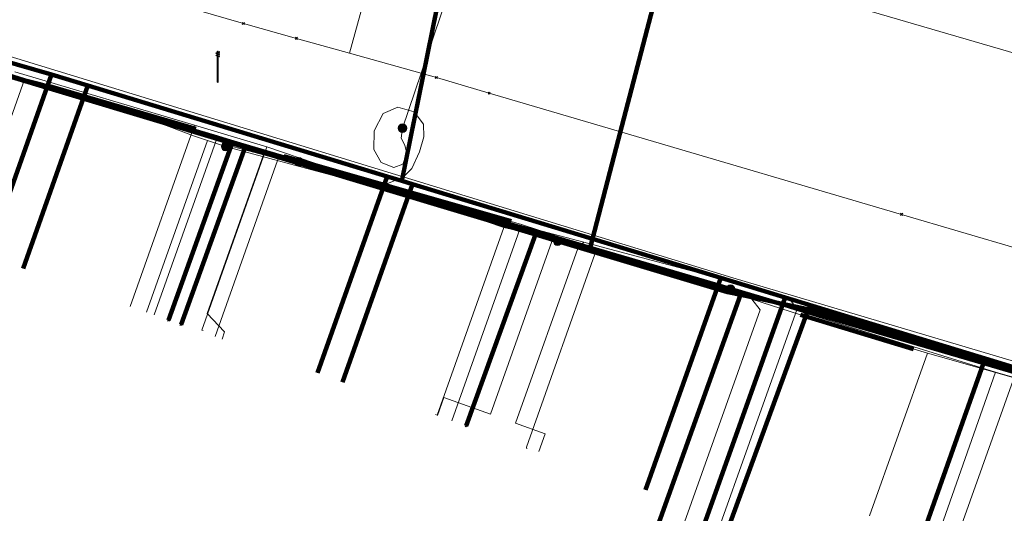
# Model space of a CAD drawing. Extents: x 152558 to 154479, y 462974 to 463683.
# Tile 308 of 638: x 154053 to 154079, y 463045 to 463058. Entities that reach past the tile are written whole.
import ezdxf
from ezdxf.lldxf.tags import DXFTag

# ---------------------------------------------------------------- set-up
doc = ezdxf.new("R2010")
doc.units = 0
doc.header["$LTSCALE"] = 0.2
doc.layers.get('0').update_dxf_attribs({"linetype": 'CONTINUOUS'})
for name, color, linetype, lineweight in [('B-RO-KL-DATA_COAXIAAL_17_ZIGGO BV-G', 90, 'KL-DATA-N', 18), ('B-RO-KL-DATA_COAXIAAL_7_ZIGGO BV-G', 90, 'KL-DATA-N', 18), ('B-RO-KL-DATA_HULPSTUK_KPN BV-S', 90, 'CONTINUOUS', 25), ('B-RO-KL-DATA_HULPSTUK_REGGEFIBER OPERATOR BV-S', 90, 'CONTINUOUS', 25), ('B-RO-KL-DATA_KABELBED_KPN BV-G', 90, 'CONTINUOUS', 100), ('B-RO-KL-DATA_KABELBED_ZIGGO BV-G', 90, 'CONTINUOUS', 100), ('B-RO-KL-DATA_MANTELBUIS_110_ZIGGO BV-G', 90, 'CONTINUOUS', 100), ('B-RO-KL-DATA_MANTELBUIS_ASBESTCEMENT_1_KPN BV-G', 90, 'CONTINUOUS', 100), ('B-RO-KL-DATA_REGGEFIBER OPERATOR BV-G', 90, 'KL-DATA-N', 18), ('B-RO-KL-ET_LS_400 V_STEDIN NETBEHEER BV-G', 190, 'KL-LS-N', 18), ('B-RO-KL-ET_LS_GEMEENTE AMERSFOORT-S', 190, 'CONTINUOUS', 25), ('B-RO-KL-ET_LS_HULPSTUK_STEDIN NETBEHEER BV-S', 190, 'CONTINUOUS', 25), ('B-RO-KL-ET_MS_10 KV_STEDIN NETBEHEER BV-G', 130, 'KL-MS-N', 18), ('B-RO-KL-GAS_LD_MANTELBUIS_ASBESTCEMENT_180_STEDIN NETBEHEER BV-G', 50, 'CONTINUOUS', 100), ('B-RO-KL-GAS_LD_PE_32_0.1 BAR_STEDIN NETBEHEER BV-G', 50, 'KL-GAS-LD-N', 18), ('B-RO-KL-GAS_LD_PVC_110_0.1 BAR_STEDIN NETBEHEER BV-G', 50, 'KL-GAS-LD-N', 18), ('B-RO-KL-WATER_100_VITENS-G', 170, 'KL-WATER-N', 18), ('B-RO-KL-WATER_150_VITENS-G', 170, 'KL-WATER-N', 18), ('B-RO-KL-WATER_HULPSTUK_VITENS-S', 170, 'CONTINUOUS', 25)]:
    doc.layers.add(name, color=color, linetype=linetype, lineweight=lineweight)
doc.styles.add('NLCS-ISO', font='NLCS-ISO.ttf')
tags = doc.linetypes.add('KL-DATA-N', pattern='A,4,-1,[101,NLCS.SHX,S=0.5,R=0,X=0,Y=0],-1,4,-1,["D",Standard,S=1,R=0,X=-0.25,Y=-0.5],-1.5', length=12.5).pattern_tags.tags
tags[18] = DXFTag(74, 10)
tags = doc.linetypes.add('KL-GAS-LD-N', pattern='A,4,-1,[69,NLCS.SHX,S=0.5,R=0,X=0,Y=0],-1,4,-1,["L",Standard,S=1,R=0,X=0.25,Y=-0.5],-2', length=13).pattern_tags.tags
tags[18] = DXFTag(74, 10)
tags = doc.linetypes.add('KL-LS-N', pattern='A,4,-1,[103,NLCS.SHX,S=0.75,R=0,X=0,Y=0],-1,4,-1,["L",Standard,S=1,R=0,X=0,Y=-0.5],-2', length=13).pattern_tags.tags
tags[18] = DXFTag(74, 10)
tags = doc.linetypes.add('KL-MS-N', pattern='A,4,-1,[103,NLCS.SHX,S=0.75,R=0,X=0,Y=0],-1,4,-1,["M",Standard,S=1,R=0,X=0,Y=-0.5],-2', length=13).pattern_tags.tags
tags[18] = DXFTag(74, 10)
doc.linetypes.add('KL-WATER-N', pattern='A,7,-0.5,[168,NLCS.SHX,S=0.75,R=0,X=0.75,Y=0],-2', length=9.5)

# ---------------------------------------------------------------- blocks, each defined once
blk = doc.blocks.new('SKL-WTB_HULP_MOF-SO')
at = {"linetype": 'ByBlock', "lineweight": 18}
h = blk.add_hatch(color=0, dxfattribs=at)
h.dxf.hatch_style = 1
h.paths.add_polyline_path([(-0.5625, 0, 1), (0.5625, 0, 1)])
at = {"color": 0, "linetype": 'ByBlock', "lineweight": 18}
blk.add_circle((0, 0), 0.5625, dxfattribs=at)
at = {"color": 0, "linetype": 'ByBlock', "lineweight": 18, "style": 'NLCS-ISO', "flags": 1}
for tag, p in [('TYPE', (1.5, 0)), ('LABEL', (1.5, -1.5)), ('OMSCHRIJVING', (1.5, -3))]:
    blk.add_attdef(tag, p, '', height=1, dxfattribs=at)
blk = doc.blocks.new('SKL-WTB_HULP_OVERIG-SO')
at = {"color": 0, "linetype": 'ByBlock', "lineweight": 18}
for points in [[(-0.14, 0.14), (0.14, -0.14)], [(0.14, 0.14), (-0.14, -0.14)]]:
    blk.add_lwpolyline(points, dxfattribs=at)
at = {"color": 0, "linetype": 'ByBlock', "lineweight": 18, "style": 'NLCS-ISO', "flags": 1}
for tag, p in [('TYPE', (1.5, 0)), ('LABEL', (1.5, -1.5)), ('OMSCHRIJVING', (1.5, -3))]:
    blk.add_attdef(tag, p, '', height=1, dxfattribs=at)
blk = doc.blocks.new('SKL-ET_LS_MAST-SO')
for p, q in [((-0.05, 2.07), (0.05, 2.07)), ((-0.05, -2), (0.05, -2))]:
    blk.add_line(p, q)
for points in [[(-0.18, 1.76), (-0.22, 1.76), (-0.22, 1.84), (-0.18, 1.84), (-0.18, 1.79)], [(-0.18, 1.49), (-0.22, 1.49), (-0.22, 1.57), (-0.18, 1.57), (-0.18, 1.52)], [(-0.18, 1.79), (-0.05, 1.79)], [(-0.18, 1.76), (-0.05, 1.76)], [(-0.18, 1.52), (-0.05, 1.52)], [(-0.18, 1.49), (-0.05, 1.49)], [(-0.05, -2), (-0.05, 2.07)], [(0.05, -2), (0.05, 2.07)], [(0.18, 1.92), (0.05, 1.92)], [(0.18, 1.89), (0.05, 1.89)], [(0.18, 1.66), (0.05, 1.66)], [(0.18, 1.63), (0.05, 1.63)], [(0.18, 1.39), (0.05, 1.39)], [(0.18, 1.36), (0.05, 1.36)], [(0.18, 1.89), (0.22, 1.89), (0.22, 1.97), (0.18, 1.97), (0.18, 1.92)], [(0.18, 1.63), (0.22, 1.63), (0.22, 1.71), (0.18, 1.71), (0.18, 1.66)], [(0.18, 1.36), (0.22, 1.36), (0.22, 1.44), (0.18, 1.44), (0.18, 1.39)]]:
    blk.add_lwpolyline(points)

msp = doc.modelspace()

# ---------------------------------------------------------------- linework, layer by layer
at = {"layer": 'B-RO-KL-DATA_COAXIAAL_17_ZIGGO BV-G', "flags": 128}
for points in [[(154029.423, 463067.701), (154029.759, 463068.216), (154030.431, 463067.778), (154032.513, 463066.421), (154034.757, 463064.958), (154035.105, 463064.731), (154035.088, 463064.739), (154037.116, 463063.552), (154038.186, 463062.976), (154039.185, 463062.438), (154041.293, 463061.398), (154042.618, 463060.802), (154043.436, 463060.434), (154045.612, 463059.547), (154049.426, 463058.097), (154049.598, 463058.048), (154053.749, 463056.86), (154054.222, 463056.717), (154055.179, 463056.426), (154062.379, 463054.242), (154063.034, 463054.043), (154063.416, 463053.927), (154065.581, 463064.581), (154065.683, 463065.086), (154065.733, 463065.331), (154065.783, 463065.576), (154066.035, 463066.813), (154066.141, 463067.338), (154067.908, 463073.246), (154068.235, 463074.339), (154068.378, 463074.818), (154069.069, 463077.126), (154069.557, 463078.757), (154071.085, 463083.865), (154073.364, 463091.552), (154074.202, 463094.379), (154075.223, 463097.823), (154075.892, 463100.08), (154076.49, 463102.097), (154076.747, 463102.964), (154077.918, 463106.914), (154078.281, 463108.137), (154078.839, 463110.019), (154078.979, 463110.486), (154080.627, 463115.995), (154082.046, 463120.735), (154082.419, 463121.982), (154084.628, 463129.363), (154085.76, 463133.145), (154087.15, 463137.791), (154087.208, 463137.986), (154089.173, 463144.55), (154090.892, 463150.296), (154091.248, 463151.484), (154093.273, 463158.25), (154093.961, 463160.549), (154094.978, 463163.947), (154097.098, 463171.032), (154098.485, 463175.667), (154099.623, 463179.468), (154099.852, 463180.234), (154101.902, 463187.084), (154102.176, 463188), (154102.218, 463188.14), (154102.339, 463188.546), (154103.573, 463192.668), (154104.95, 463197.267), (154105.35, 463198.604), (154105.692, 463199.745), (154106.347, 463201.907), (154107.668, 463206.268), (154109.986, 463213.926), (154112.009, 463220.604), (154112.984, 463224.011), (154113.107, 463224.444), (154113.176, 463224.684), (154113.245, 463224.924), (154113.314, 463225.164), (154113.383, 463225.404), (154113.752, 463226.697), (154114.681, 463229.943), (154114.925, 463230.798), (154115.069, 463231.3), (154116.966, 463237.403), (154117.855, 463240.265), (154118.861, 463243.503), (154119.375, 463245.238), (154120.117, 463247.745), (154120.83, 463250), (154121.727, 463252.934), (154122.93, 463256.871), (154124.576, 463262.255), (154124.763, 463262.888), (154125.681, 463266.002), (154128.19, 463274.512), (154129.486, 463278.909), (154129.801, 463279.979), (154130, 463280.653), (154130.509, 463282.378), (154132.517, 463289.187), (154133.79, 463293.506), (154135.205, 463298.304), (154138.408, 463309.168), (154140.696, 463316.923), (154141.004, 463317.969), (154142.06, 463321.549), (154143.28, 463325.687), (154145.538, 463333.347), (154145.833, 463334.348), (154146.358, 463336.128), (154153.347, 463335.311), (154160.381, 463335.067), (154167.181, 463335.385), (154167.411, 463335.396), (154168.811, 463335.576), (154168.413, 463334.85), (154168.17, 463334.406), (154168.055, 463334.197), (154167.746, 463333.633), (154167.455, 463333.103), (154167.402, 463333.006), (154167.318, 463332.853), (154167.079, 463332.418), (154166.84, 463331.982), (154167.495, 463331.589), (154167.996, 463331.289), (154168.335, 463331.085), (154168.284, 463330.999)], [(154068.811, 463074.173), (154068.235, 463074.339), (154067.908, 463073.246), (154066.141, 463067.338), (154066.035, 463066.813), (154065.783, 463065.576), (154065.733, 463065.331), (154065.683, 463065.086), (154065.581, 463064.581), (154063.416, 463053.927), (154063.034, 463054.043), (154062.379, 463054.242), (154055.179, 463056.426), (154054.222, 463056.717), (154053.749, 463056.86), (154049.598, 463058.048), (154049.426, 463058.097), (154045.612, 463059.547), (154043.436, 463060.434), (154042.618, 463060.802), (154041.293, 463061.398), (154039.185, 463062.438), (154038.186, 463062.976), (154037.116, 463063.552), (154035.088, 463064.739), (154035.105, 463064.731), (154034.757, 463064.958), (154032.513, 463066.421), (154030.431, 463067.778), (154029.759, 463068.216), (154029.423, 463067.701)]]:
    msp.add_lwpolyline(points, dxfattribs=at)
at = {"layer": 'B-RO-KL-DATA_COAXIAAL_7_ZIGGO BV-G', "flags": 128}
for points in [[(154068.811, 463074.173), (154068.235, 463074.339), (154067.908, 463073.246), (154066.141, 463067.338), (154066.035, 463066.813), (154065.783, 463065.576), (154065.733, 463065.331), (154065.683, 463065.086), (154065.581, 463064.581), (154063.416, 463053.927), (154063.034, 463054.043), (154062.379, 463054.242), (154055.179, 463056.426), (154054.222, 463056.717), (154053.749, 463056.86), (154049.598, 463058.048), (154049.426, 463058.097), (154045.612, 463059.547), (154043.436, 463060.434), (154042.618, 463060.802), (154041.293, 463061.398), (154039.185, 463062.438), (154038.186, 463062.976), (154037.116, 463063.552), (154035.088, 463064.739), (154035.105, 463064.731), (154034.757, 463064.958), (154032.513, 463066.421), (154030.195, 463059.895)], [(154068.811, 463074.173), (154068.235, 463074.339), (154067.908, 463073.246), (154066.141, 463067.338), (154066.035, 463066.813), (154065.783, 463065.576), (154065.733, 463065.331), (154065.683, 463065.086), (154065.581, 463064.581), (154063.416, 463053.927), (154063.034, 463054.043), (154062.379, 463054.242), (154055.179, 463056.426), (154054.222, 463056.717), (154053.749, 463056.86), (154049.598, 463058.048), (154049.426, 463058.097), (154045.612, 463059.547), (154043.436, 463060.434), (154042.618, 463060.802), (154041.293, 463061.398), (154039.185, 463062.438), (154038.186, 463062.976), (154037.116, 463063.552), (154035.088, 463064.739), (154035.105, 463064.731), (154034.757, 463064.958), (154032.651, 463059.028)], [(154068.811, 463074.173), (154068.235, 463074.339), (154067.908, 463073.246), (154066.141, 463067.338), (154066.035, 463066.813), (154065.783, 463065.576), (154065.733, 463065.331), (154065.683, 463065.086), (154065.581, 463064.581), (154063.416, 463053.927), (154063.034, 463054.043), (154062.379, 463054.242), (154055.179, 463056.426), (154054.222, 463056.717), (154053.749, 463056.86), (154049.598, 463058.048), (154049.426, 463058.097), (154045.612, 463059.547), (154043.436, 463060.434), (154042.618, 463060.802), (154041.293, 463061.398), (154039.185, 463062.438), (154038.186, 463062.976), (154036.319, 463057.72)], [(154068.811, 463074.173), (154068.235, 463074.339), (154067.908, 463073.246), (154066.141, 463067.338), (154066.035, 463066.813), (154065.783, 463065.576), (154065.733, 463065.331), (154065.683, 463065.086), (154065.581, 463064.581), (154063.416, 463053.927), (154063.034, 463054.043), (154062.379, 463054.242), (154055.179, 463056.426), (154054.222, 463056.717), (154053.749, 463056.86), (154049.598, 463058.048), (154049.426, 463058.097), (154045.612, 463059.547), (154043.436, 463060.434), (154042.618, 463060.802), (154040.94, 463056.079)], [(154068.811, 463074.173), (154068.235, 463074.339), (154067.908, 463073.246), (154066.141, 463067.338), (154066.035, 463066.813), (154065.783, 463065.576), (154065.733, 463065.331), (154065.683, 463065.086), (154065.581, 463064.581), (154063.416, 463053.927), (154063.034, 463054.043), (154062.379, 463054.242), (154055.179, 463056.426), (154054.222, 463056.717), (154053.749, 463056.86), (154049.598, 463058.048), (154048.007, 463053.569)], [(154068.811, 463074.173), (154068.235, 463074.339), (154067.908, 463073.246), (154066.141, 463067.338), (154066.035, 463066.813), (154065.783, 463065.576), (154065.733, 463065.331), (154065.683, 463065.086), (154065.581, 463064.581), (154063.416, 463053.927), (154063.034, 463054.043), (154062.379, 463054.242), (154055.179, 463056.426), (154054.222, 463056.717), (154052.533, 463051.962)], [(154068.811, 463074.173), (154068.235, 463074.339), (154067.908, 463073.246), (154066.141, 463067.338), (154066.035, 463066.813), (154065.783, 463065.576), (154065.733, 463065.331), (154065.683, 463065.086), (154065.581, 463064.581), (154063.416, 463053.927), (154063.034, 463054.043), (154062.379, 463054.242), (154055.179, 463056.426), (154053.476, 463051.632)], [(154068.811, 463074.173), (154068.235, 463074.339), (154067.908, 463073.246), (154066.141, 463067.338), (154066.035, 463066.813), (154065.783, 463065.576), (154065.733, 463065.331), (154065.683, 463065.086), (154065.581, 463064.581), (154063.416, 463053.927), (154063.034, 463054.043), (154061.203, 463048.888)], [(154068.811, 463074.173), (154068.235, 463074.339), (154067.908, 463073.246), (154066.141, 463067.338), (154066.035, 463066.813), (154065.783, 463065.576), (154065.733, 463065.331), (154065.683, 463065.086), (154065.581, 463064.581), (154063.416, 463053.927), (154063.701, 463053.84), (154061.858, 463048.65)], [(154093.268, 463033.95), (154092.881, 463034.06), (154095.76, 463044.105), (154094.911, 463044.358), (154090.848, 463045.566), (154088.734, 463046.211), (154087.005, 463046.739), (154084.587, 463047.477), (154082.612, 463048.08), (154078.731, 463049.264), (154076.008, 463050.095), (154073.487, 463050.864), (154071.795, 463051.381), (154069.845, 463051.976), (154068.54, 463052.372), (154063.701, 463053.84), (154063.416, 463053.927), (154065.581, 463064.581), (154065.683, 463065.086), (154065.733, 463065.331), (154065.783, 463065.576), (154066.035, 463066.813), (154066.141, 463067.338), (154067.908, 463073.246), (154068.235, 463074.339), (154068.811, 463074.173)], [(154068.811, 463074.173), (154068.235, 463074.339), (154067.908, 463073.246), (154066.141, 463067.338), (154066.035, 463066.813), (154065.783, 463065.576), (154065.733, 463065.331), (154065.683, 463065.086), (154065.581, 463064.581), (154063.416, 463053.927), (154063.701, 463053.84), (154068.54, 463052.372), (154069.845, 463051.976), (154071.795, 463051.381), (154073.487, 463050.864), (154076.008, 463050.095), (154078.731, 463049.264), (154082.612, 463048.08), (154084.587, 463047.477), (154087.005, 463046.739), (154088.734, 463046.211), (154090.848, 463045.566), (154094.911, 463044.358), (154091.377, 463034.332), (154090.056, 463034.798)], [(154068.811, 463074.173), (154068.235, 463074.339), (154067.908, 463073.246), (154066.141, 463067.338), (154066.035, 463066.813), (154065.783, 463065.576), (154065.733, 463065.331), (154065.683, 463065.086), (154065.581, 463064.581), (154063.416, 463053.927), (154063.701, 463053.84), (154068.54, 463052.372), (154069.845, 463051.976), (154071.795, 463051.381), (154073.487, 463050.864), (154076.008, 463050.095), (154078.731, 463049.264), (154082.612, 463048.08), (154084.587, 463047.477), (154087.005, 463046.739), (154088.734, 463046.211), (154090.848, 463045.566), (154094.911, 463044.358), (154095.76, 463044.105), (154101.777, 463042.316), (154100.707, 463038.581)], [(154068.811, 463074.173), (154068.235, 463074.339), (154067.908, 463073.246), (154066.141, 463067.338), (154066.035, 463066.813), (154065.783, 463065.576), (154065.733, 463065.331), (154065.683, 463065.086), (154065.581, 463064.581), (154063.416, 463053.927), (154063.701, 463053.84), (154068.54, 463052.372), (154069.845, 463051.976), (154071.795, 463051.381), (154073.487, 463050.864), (154076.008, 463050.095), (154078.731, 463049.264), (154082.612, 463048.08), (154084.587, 463047.477), (154087.005, 463046.739), (154084.818, 463040.676)], [(154070.934, 463040.694), (154069.973, 463041.038), (154071.52, 463045.365), (154072.154, 463047.137), (154073.487, 463050.864), (154071.795, 463051.381), (154069.845, 463051.976), (154068.54, 463052.372), (154063.701, 463053.84), (154063.416, 463053.927), (154065.581, 463064.581), (154065.683, 463065.086), (154065.733, 463065.331), (154065.783, 463065.576), (154066.035, 463066.813), (154066.141, 463067.338), (154067.908, 463073.246), (154068.235, 463074.339), (154068.811, 463074.173)], [(154068.811, 463074.173), (154068.235, 463074.339), (154067.908, 463073.246), (154066.141, 463067.338), (154066.035, 463066.813), (154065.783, 463065.576), (154065.733, 463065.331), (154065.683, 463065.086), (154065.581, 463064.581), (154063.416, 463053.927), (154063.701, 463053.84), (154068.54, 463052.372), (154069.845, 463051.976), (154071.795, 463051.381), (154073.487, 463050.864), (154076.008, 463050.095), (154078.731, 463049.264), (154076.707, 463043.536)], [(154068.811, 463074.173), (154068.235, 463074.339), (154067.908, 463073.246), (154066.141, 463067.338), (154066.035, 463066.813), (154065.783, 463065.576), (154065.733, 463065.331), (154065.683, 463065.086), (154065.581, 463064.581), (154063.416, 463053.927), (154063.701, 463053.84), (154068.54, 463052.372), (154069.845, 463051.976), (154071.795, 463051.381), (154069.821, 463045.822)]]:
    msp.add_lwpolyline(points, dxfattribs=at)
at = {"layer": 'B-RO-KL-DATA_KABELBED_KPN BV-G', "flags": 128}
for points in [[(154068.364, 463052.173), (154068.997, 463054.597), (154070.771, 463061.399), (154071.153, 463062.864)], [(154070.771, 463061.399), (154068.997, 463054.597)], [(154068.364, 463052.173), (154052.733, 463056.781)], [(154052.733, 463056.781), (154066.93, 463052.519), (154067.51, 463052.345), (154071.968, 463051.007), (154072.312, 463050.935), (154073.208, 463050.749), (154074.091, 463050.565), (154074.388, 463050.503), (154074.827, 463050.375), (154093.61, 463044.892), (154095.798, 463044.224), (154096.649, 463043.964), (154103.813, 463041.778), (154106.992, 463040.808), (154115.859, 463038.103)], [(154060.718, 463054.427), (154059.314, 463054.841), (154058.978, 463054.94), (154057.295, 463050.276)], [(154060.718, 463054.427), (154059.314, 463054.841), (154057.624, 463050.159)], [(154067.51, 463052.345), (154066.93, 463052.519), (154065.109, 463047.501)], [(154068.364, 463052.173), (154072.002, 463051.101), (154073.208, 463050.749), (154074.067, 463050.498), (154084.048, 463047.583), (154094.587, 463044.505), (154096.16, 463044.045), (154096.632, 463043.905), (154103.813, 463041.778), (154133.395, 463033.016)], [(154072.331, 463050.987), (154072.312, 463050.935), (154067.436, 463037.336), (154067.153, 463037.437)], [(154074.827, 463050.375), (154074.106, 463050.606), (154074.091, 463050.565), (154074.067, 463050.498), (154070.702, 463041.299), (154070.984, 463041.196)]]:
    msp.add_lwpolyline(points, dxfattribs=at)
at = {"layer": 'B-RO-KL-DATA_KABELBED_ZIGGO BV-G', "flags": 128}
for points in [[(154065.683, 463065.086), (154063.416, 463053.927)], [(154049.598, 463058.048), (154054.222, 463056.717)], [(154052.533, 463051.962), (154054.222, 463056.717)], [(154054.222, 463056.717), (154055.179, 463056.426)], [(154053.476, 463051.632), (154055.179, 463056.426)], [(154055.179, 463056.426), (154063.034, 463054.043)], [(154061.203, 463048.888), (154063.034, 463054.043)], [(154063.034, 463054.043), (154063.416, 463053.927)], [(154061.858, 463048.65), (154063.701, 463053.84)], [(154063.416, 463053.927), (154063.701, 463053.84)], [(154063.701, 463053.84), (154071.795, 463051.381)], [(154069.821, 463045.822), (154071.795, 463051.381)], [(154071.795, 463051.381), (154073.487, 463050.864)], [(154070.934, 463040.694), (154069.973, 463041.038), (154073.487, 463050.864)], [(154073.487, 463050.864), (154078.731, 463049.264)], [(154076.707, 463043.536), (154078.731, 463049.264)], [(154078.731, 463049.264), (154087.005, 463046.739)]]:
    msp.add_lwpolyline(points, dxfattribs=at)
at = {"layer": 'B-RO-KL-DATA_MANTELBUIS_110_ZIGGO BV-G', "flags": 128}
msp.add_lwpolyline([(154065.349, 463063.44), (154063.662, 463055.137)], dxfattribs=at)
at = {"layer": 'B-RO-KL-DATA_MANTELBUIS_ASBESTCEMENT_1_KPN BV-G', "flags": 128}
msp.add_lwpolyline([(154070.771, 463061.399), (154068.997, 463054.597)], dxfattribs=at)
at = {"layer": 'B-RO-KL-DATA_REGGEFIBER OPERATOR BV-G', "flags": 128}
for points in [[(154053.264, 463056.786), (154057.977, 463055.387)], [(154056.289, 463050.633), (154057.977, 463055.387)], [(154057.977, 463055.387), (154059.877, 463054.822)], [(154058.169, 463050.011), (154059.877, 463054.822)], [(154059.877, 463054.822), (154066.095, 463052.701)], [(154064.348, 463047.783), (154066.095, 463052.701)], [(154066.095, 463052.701), (154068.541, 463052.155)], [(154066.689, 463046.94), (154068.541, 463052.155)], [(154068.541, 463052.155), (154079.006, 463048.907)], [(154058.169, 463050.011), (154058.2, 463050)], [(154077.068, 463043.409), (154079.006, 463048.907)], [(154079.006, 463048.907), (154087.43, 463046.491)], [(154064.3, 463047.8), (154064.348, 463047.783)], [(154066.689, 463046.94), (154066.7, 463046.9)]]:
    msp.add_lwpolyline(points, dxfattribs=at)
at = {"layer": 'B-RO-KL-ET_LS_400 V_STEDIN NETBEHEER BV-G', "flags": 128}
for points in [[(154058.794, 463054.832), (154058.319, 463054.988), (154057.954, 463055.107), (154056.729, 463055.574), (154055.88, 463055.897), (154054.745, 463056.275), (154053.938, 463056.513), (154052.846, 463056.782), (154052.68, 463056.823), (154051.001, 463057.236), (154049.374, 463057.702), (154048.597, 463057.966), (154048.066, 463058.146), (154047.666, 463058.282), (154044.67, 463059.415), (154043.315, 463059.986), (154041.113, 463060.946), (154040.609, 463061.171), (154040.156, 463061.395), (154039.14, 463061.896), (154036.983, 463063.049), (154036.924, 463063.082), (154035.257, 463064.024), (154034.505, 463064.502), (154033.45, 463065.174), (154033.269, 463065.289), (154032.861, 463065.548), (154029.561, 463067.66), (154026.205, 463069.861), (154025.265, 463070.477), (154022.785, 463072.124), (154017.488, 463075.682), (154016.164, 463076.571), (154014.918, 463077.408), (154013.806, 463078.155), (154009.64, 463080.948), (154008.167, 463081.932), (154005.827, 463083.494), (154005.258, 463083.874), (154001.568, 463086.338), (153999.743, 463087.556), (153992.104, 463092.774), (153990.002, 463094.135), (153988.147, 463095.336), (153980.612, 463100.214), (153977.56, 463102.189), (153975.264, 463103.676), (153968.899, 463107.797), (153968.245, 463108.22), (153967.885, 463108.423), (153967.506, 463108.589), (153967.113, 463108.718), (153966.709, 463108.807), (153966.299, 463108.857), (153965.834, 463108.866), (153965.371, 463108.823), (153964.915, 463108.731), (153964.472, 463108.589), (153964.048, 463108.399), (153963.725, 463108.216), (153963.42, 463108.004), (153963.134, 463107.768), (153962.871, 463107.507), (153962.631, 463107.224), (153960.381, 463103.974), (153961.111, 463103.494)], [(154066.228, 463062.51), (154065.581, 463061.636), (154063.439, 463055.31)], [(154063.439, 463055.31), (154063.402, 463055.044), (154063.499, 463054.868), (154063.553, 463054.647), (154063.45, 463054.363), (154063.208, 463054.278), (154062.875, 463054.414), (154062.681, 463054.755), (154062.693, 463055.237), (154062.929, 463055.692), (154063.317, 463055.862), (154063.741, 463055.737), (154063.989, 463055.419), (154063.995, 463055.084), (154063.88, 463054.687), (154063.686, 463054.255), (154063.45, 463054.017), (154062.996, 463053.841), (154062.736, 463053.841), (154062.514, 463053.883), (154059.784, 463054.609), (154058.999, 463054.818), (154058.794, 463054.832)], [(154056.718, 463050.481), (154058.319, 463054.988)], [(154120.502, 463037.103), (154119.403, 463036.823), (154116.956, 463037.694), (154116.282, 463037.929), (154110.382, 463039.985), (154108.694, 463040.573), (154107.074, 463041.089), (154104.68, 463041.916), (154102.846, 463042.375), (154101.145, 463042.801), (154099.301, 463043.263), (154097.67, 463043.671), (154094.859, 463044.375), (154093.548, 463044.703), (154091.562, 463045.315), (154086.842, 463046.769), (154084.326, 463047.545), (154080.627, 463048.685), (154079.866, 463048.92), (154077.648, 463049.603), (154077.153, 463049.755), (154075.324, 463050.319), (154073.576, 463050.846), (154072.073, 463051.289), (154069.146, 463052.068), (154068.199, 463052.32), (154066.937, 463052.656), (154065.666, 463052.994), (154065.161, 463053.128), (154060.928, 463054.253), (154058.794, 463054.832)], [(154058.699, 463049.777), (154058.766, 463049.966), (154058.31, 463050.446), (154059.784, 463054.609)], [(154064.355, 463047.769), (154064.522, 463048.24), (154065.747, 463047.805), (154067.357, 463052.337), (154066.937, 463052.656)], [(154067.017, 463046.823), (154067.183, 463047.294), (154066.406, 463047.569), (154068.036, 463052.157), (154068.199, 463052.32)], [(154070.917, 463041.007), (154070.446, 463041.175), (154073.796, 463050.573), (154073.576, 463050.846)], [(154077.484, 463043.124), (154079.512, 463048.819), (154079.866, 463048.92)]]:
    msp.add_lwpolyline(points, dxfattribs=at)
at = {"layer": 'B-RO-KL-ET_MS_10 KV_STEDIN NETBEHEER BV-G', "flags": 128}
for points in [[(154119.045, 463037.194), (154110.874, 463039.646), (154104.652, 463041.819), (154093.647, 463044.986), (154072.107, 463051.383), (154050.392, 463058.033), (154041.663, 463061.027), (154039.628, 463062.078), (154036.387, 463063.902), (154029.829, 463068.414), (154024.298, 463071.706), (153999.641, 463088.346), (153992.457, 463093.379), (153982.812, 463099.495), (153964.524, 463111.301), (153956.036, 463117.699), (153945.411, 463124.979), (153931.971, 463134.237), (153926.001, 463138.076), (153917.652, 463143.918), (153898.185, 463156.467), (153883.673, 463166.967), (153860.537, 463180.991), (153849.105, 463188.08), (153845.811, 463190.504)], [(154122.835, 463045.283), (154121.92, 463045.478), (154120.81, 463045.269), (154095.359, 463052.663), (154067.837, 463060.681), (154066.891, 463061.568), (154066.031, 463061.971)]]:
    msp.add_lwpolyline(points, dxfattribs=at)
at = {"layer": 'B-RO-KL-GAS_LD_MANTELBUIS_ASBESTCEMENT_180_STEDIN NETBEHEER BV-G', "flags": 128}
for points in [[(154054.169, 463056.411), (154058.009, 463055.292)], [(154060.326, 463054.574), (154066.286, 463052.867)], [(154073.886, 463050.414), (154076.851, 463049.511)]]:
    msp.add_lwpolyline(points, dxfattribs=at)
at = {"layer": 'B-RO-KL-GAS_LD_PE_32_0.1 BAR_STEDIN NETBEHEER BV-G', "flags": 128}
for points in [[(154051.947, 463052.176), (154053.522, 463056.611)], [(154056.918, 463050.41), (154058.588, 463055.112)], [(154058.52, 463049.841), (154060.212, 463054.609)], [(154064.732, 463047.635), (154066.559, 463052.779)], [(154070.816, 463040.724), (154069.497, 463041.194), (154072.83, 463050.545), (154072.612, 463050.825)], [(154075.697, 463045.141), (154077.216, 463049.407)]]:
    msp.add_lwpolyline(points, dxfattribs=at)
at = {"layer": 'B-RO-KL-GAS_LD_PVC_110_0.1 BAR_STEDIN NETBEHEER BV-G', "flags": 128}
msp.add_lwpolyline([(153965.271, 463110.717), (153967.867, 463108.963), (153970.742, 463107.019), (153975.091, 463104.079), (153975.643, 463103.706), (153979.068, 463101.39), (153980.711, 463100.28), (153987.233, 463095.878), (153988.19, 463095.193), (153990.094, 463093.9), (153995.936, 463089.976), (154000.137, 463087.239), (154002.132, 463085.951), (154005.917, 463083.52), (154006.802, 463082.957), (154009.163, 463081.451), (154010.706, 463080.465), (154014.589, 463077.984), (154014.74, 463077.887), (154017.013, 463076.428), (154019.062, 463075.061), (154022.825, 463072.554), (154024.97, 463071.149), (154029.268, 463068.374), (154032.551, 463066.094), (154033.837, 463065.289), (154035.642, 463064.161), (154037.181, 463063.199), (154040.006, 463061.711), (154040.87, 463061.256), (154042.956, 463060.158), (154043.049, 463060.121), (154043.958, 463059.76), (154046.173, 463058.882), (154047.536, 463058.461), (154048.65, 463058.117), (154051.884, 463057.117), (154053.522, 463056.611), (154056.051, 463055.863), (154058.588, 463055.112), (154060.212, 463054.609), (154060.625, 463054.488), (154064.979, 463053.241), (154066.559, 463052.779), (154068.463, 463052.165), (154069.751, 463051.749), (154072.612, 463050.825), (154073.886, 463050.414), (154077.216, 463049.407), (154077.558, 463049.31), (154078.76, 463048.969), (154079.961, 463048.628), (154086.798, 463046.486), (154087.255, 463046.356), (154087.345, 463046.331), (154090.937, 463045.309), (154092.335, 463044.912), (154098.499, 463043.159), (154099.406, 463042.901), (154101.137, 463042.41), (154103.08, 463041.858), (154107.744, 463040.533), (154109.797, 463039.95), (154115.513, 463038.327), (154117.834, 463037.668), (154119.988, 463037.056), (154121.95, 463036.499), (154124.938, 463035.65)], dxfattribs=at)
at = {"layer": 'B-RO-KL-WATER_100_VITENS-G', "flags": 128}
for points in [[(154062.044, 463057.277), (154065.716, 463070.565), (154065.743, 463070.663), (154066.053, 463071.784)], [(154059.259, 463058.057), (154060.652, 463057.667), (154061.89, 463057.32), (154062.044, 463057.277)], [(154062.044, 463057.277), (154064.327, 463056.638)]]:
    msp.add_lwpolyline(points, dxfattribs=at)
at = {"layer": 'B-RO-KL-WATER_150_VITENS-G', "flags": 128}
for points in [[(154051.084, 463060.437), (154053.271, 463059.801), (154057.11, 463058.683), (154059.259, 463058.057)], [(154064.327, 463056.638), (154065.713, 463056.231), (154067.499, 463055.706), (154069.285, 463055.181), (154076.541, 463053.049), (154079.633, 463052.14), (154081.368, 463051.63), (154083.586, 463050.978), (154085.365, 463050.455), (154087.538, 463049.817), (154090.51, 463048.943), (154097.874, 463046.779), (154098.475, 463046.602), (154102.747, 463045.347), (154103.889, 463045.011), (154106.922, 463044.12), (154109.081, 463043.486), (154110.604, 463043.039), (154117.096, 463041.131), (154119.653, 463040.379)]]:
    msp.add_lwpolyline(points, dxfattribs=at)

# ---------------------------------------------------------------- block references
at = {"layer": 'B-RO-KL-DATA_HULPSTUK_KPN BV-S', "xscale": 0.2, "yscale": 0.2, "zscale": 0.2}
for name, p in [('SKL-WTB_HULP_MOF-SO', (154060.718, 463054.427)), ('SKL-WTB_HULP_OVERIG-SO', (154060.718, 463054.427)), ('SKL-WTB_HULP_OVERIG-SO', (154060.718, 463054.427)), ('SKL-WTB_HULP_MOF-SO', (154067.51, 463052.345)), ('SKL-WTB_HULP_OVERIG-SO', (154067.51, 463052.345)), ('SKL-WTB_HULP_OVERIG-SO', (154068.364, 463052.173)), ('SKL-WTB_HULP_OVERIG-SO', (154068.364, 463052.173)), ('SKL-WTB_HULP_OVERIG-SO', (154068.364, 463052.173)), ('SKL-WTB_HULP_MOF-SO', (154072.049, 463051.087)), ('SKL-WTB_HULP_OVERIG-SO', (154072.331, 463050.987)), ('SKL-WTB_HULP_MOF-SO', (154074.827, 463050.375)), ('SKL-WTB_HULP_OVERIG-SO', (154074.828, 463050.375)), ('SKL-WTB_HULP_OVERIG-SO', (154057.295, 463050.276)), ('SKL-WTB_HULP_OVERIG-SO', (154057.624, 463050.159)), ('SKL-WTB_HULP_OVERIG-SO', (154065.109, 463047.501))]:
    msp.add_blockref(name, p, dxfattribs=at)
at = {"layer": 'B-RO-KL-DATA_HULPSTUK_REGGEFIBER OPERATOR BV-S', "xscale": 0.2, "yscale": 0.2, "zscale": 0.2}
msp.add_blockref('SKL-WTB_HULP_OVERIG-SO', (154066.98, 463052.5), dxfattribs=at)
at = {"layer": 'B-RO-KL-ET_LS_GEMEENTE AMERSFOORT-S', "xscale": 0.2, "yscale": 0.2, "zscale": 0.2}
msp.add_blockref('SKL-ET_LS_MAST-SO', (154058.59, 463056.916), dxfattribs=at)
at = {"layer": 'B-RO-KL-ET_LS_HULPSTUK_STEDIN NETBEHEER BV-S', "xscale": 0.2, "yscale": 0.2, "zscale": 0.2}
for p in [(154063.439, 463055.31), (154058.794, 463054.832)]:
    msp.add_blockref('SKL-WTB_HULP_MOF-SO', p, dxfattribs=at)
at = {"layer": 'B-RO-KL-WATER_HULPSTUK_VITENS-S', "xscale": 0.2, "yscale": 0.2, "zscale": 0.2}
for p in [(154059.259, 463058.057), (154060.652, 463057.667), (154064.327, 463056.638), (154065.713, 463056.231), (154076.541, 463053.049)]:
    msp.add_blockref('SKL-WTB_HULP_OVERIG-SO', p, dxfattribs=at)

doc.saveas('drawing.dxf')
